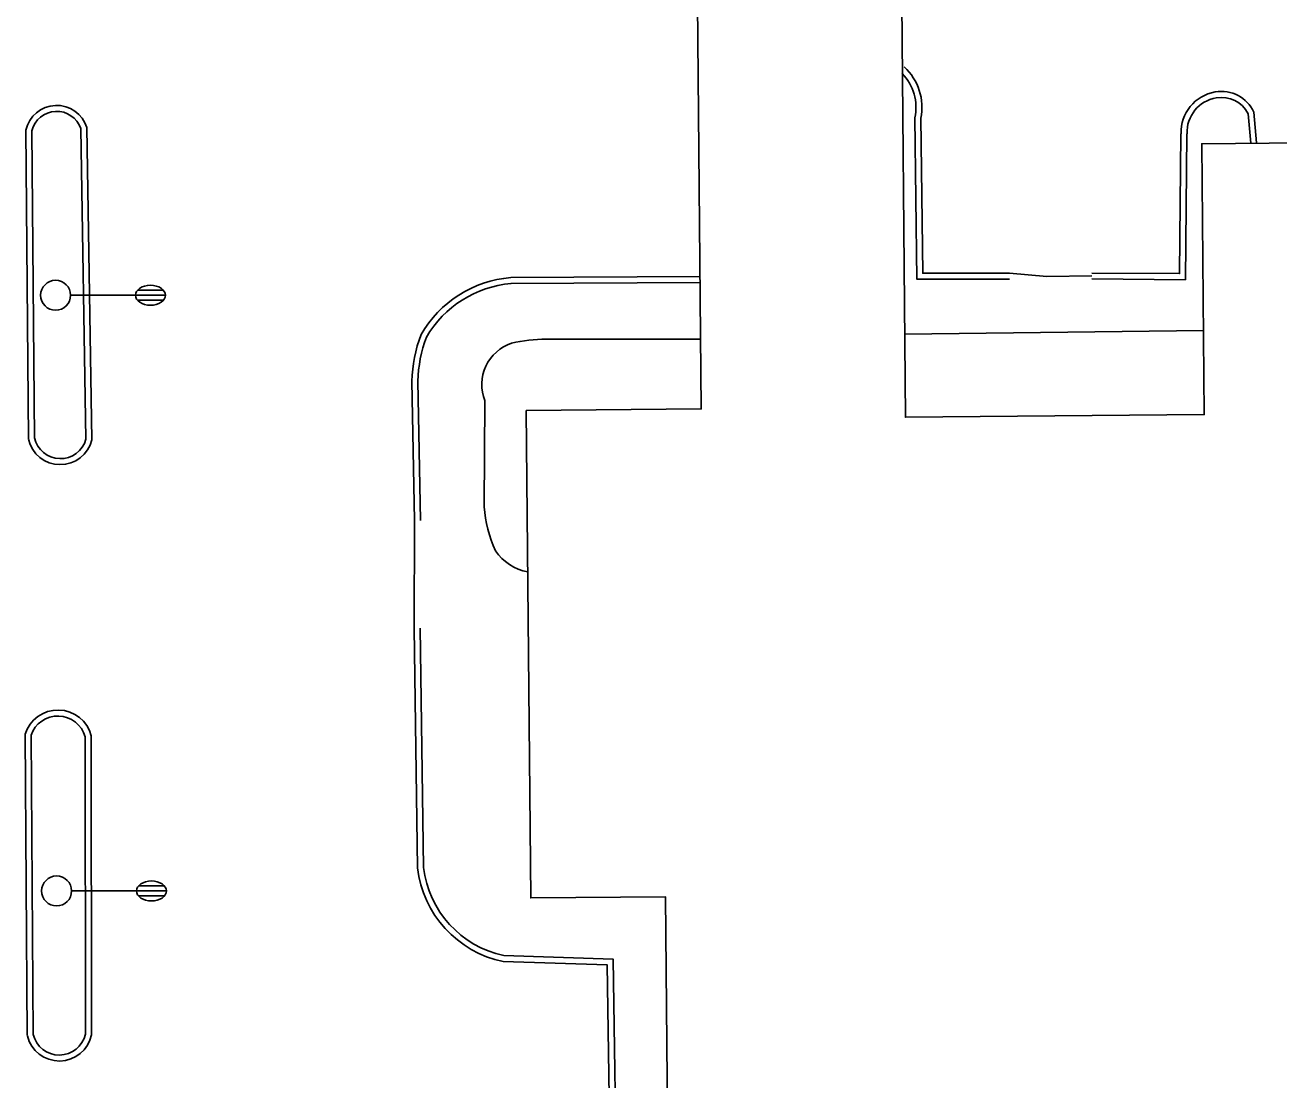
# Model space of a CAD drawing. Extents: x 2145380 to 2156929, y 139568 to 149130.
# Drawn here: x 2148258.5 to 2148384.1, y 142714.8 to 142820.5 of the extents above; entities that cross this region are included whole.
import ezdxf

# ---------------------------------------------------------------- set-up
doc = ezdxf.new("R2010")
doc.units = 0
for name, color, linetype in [('TOPO_Asphalt', 7, 'Continuous'), ('TOPO_Building', 7, 'Continuous'), ('TOPO_Curb Back', 7, 'Continuous'), ('TOPO_Light Pole', 7, 'Continuous'), ('TOPO_Sidewalk', 7, 'Continuous')]:
    doc.layers.add(name, color=color, linetype=linetype)

# ---------------------------------------------------------------- blocks, each defined once
blk = doc.blocks.new('LP')
at = {"layer": 'TOPO_Light Pole'}
blk.add_line((3.81, 0), (20.32, 0), dxfattribs=at)
for points in [[(20.32, 0), (27.94, 0)], [(20.32, 0), (23.5, 0)], [(20.83, 1.27), (27.43, 1.27)], [(20.83, 1.27), (23.5, 1.27)], [(23.71, 1.27), (27.43, 1.27)], [(23.71, 0), (27.94, 0)], [(20.83, -1.27), (27.43, -1.27)], [(20.83, -1.27), (23.5, -1.27)], [(23.71, -1.27), (27.43, -1.27)]]:
    blk.add_lwpolyline(points, dxfattribs=at)
blk.add_circle((0, 0), 3.81, dxfattribs=at)
blk.add_ellipse((24.13, 0), major_axis=(3.81, 0), ratio=0.666667, dxfattribs=at)

msp = doc.modelspace()

# ---------------------------------------------------------------- linework, layer by layer
at = {"layer": 'TOPO_Asphalt'}
msp.add_line((2148297.5, 142770.87), (2148297.45, 142760.06), dxfattribs=at)
msp.add_lwpolyline([(2148357.09, 142795.65), (2148360.84, 142795.31), (2148365.36, 142795.37)], dxfattribs=at)
at = {"layer": 'TOPO_Building'}
msp.add_lwpolyline([(2148459.53, 142661.03), (2148323.3, 142659.79), (2148322.63, 142733.17), (2148309.14, 142733.05), (2148308.69, 142781.89), (2148326.21, 142782.05), (2148325.78, 142830.16), (2148346.23, 142830.35), (2148346.67, 142781.22), (2148376.61, 142781.49), (2148376.36, 142808.62), (2148396.56, 142808.81), (2148396.81, 142781.93), (2148442.05, 142782.35), (2148442.34, 142750.71), (2148458.71, 142750.85)], close=True, dxfattribs=at)
at = {"layer": 'TOPO_Curb Back'}
for points in [[(2148381.58, 142811.79), (2148381.86, 142808.7)], [(2148347.63, 142811.23), (2148347.82, 142795.05), (2148357.1, 142795.04)], [(2148348.23, 142811.17), (2148348.41, 142795.65), (2148357.1, 142795.64)], [(2148381, 142811.63), (2148381.26, 142808.67)], [(2148258.81, 142779.07), (2148258.55, 142810)], [(2148259.41, 142779.08), (2148259.15, 142809.93)], [(2148264.05, 142810.14), (2148264.56, 142779.02)], [(2148264.65, 142810.24), (2148265.16, 142778.95)], [(2148365.36, 142795.07), (2148374.73, 142795), (2148374.88, 142809.63)], [(2148365.36, 142795.67), (2148374.14, 142795.61), (2148374.28, 142809.62)], [(2148326.09, 142795.31), (2148307.13, 142795.21)], [(2148326.1, 142794.71), (2148307.15, 142794.61)], [(2148297.23, 142784.82), (2148297.5, 142770.87)], [(2148297.83, 142784.82), (2148298.1, 142770.88)], [(2148297.45, 142760.06), (2148297.8, 142736.07)], [(2148298.05, 142760.07), (2148298.4, 142736.11)], [(2148258.69, 142719.28), (2148258.47, 142749.45)], [(2148259.29, 142719.29), (2148259.07, 142749.36)], [(2148264.5, 142749.21), (2148264.53, 142719.39)], [(2148265.1, 142749.29), (2148265.13, 142719.33)], [(2148306.37, 142726.67), (2148316.79, 142726.34), (2148317.53, 142677.88), (2148317.86, 142654.36), (2148357.66, 142654.69), (2148394.35, 142654.47), (2148394.77, 142637.25), (2148414.52, 142637.44), (2148414.68, 142645.52), (2148414.29, 142655.95), (2148462.77, 142655.24), (2148462.1, 142722.72), (2148461.95, 142724.19)], [(2148306.44, 142727.27), (2148317.38, 142726.92), (2148318.13, 142677.89), (2148318.45, 142654.96), (2148357.66, 142655.29), (2148394.94, 142655.07), (2148395.35, 142637.85), (2148413.94, 142638.04), (2148414.08, 142645.51), (2148413.67, 142656.56), (2148462.16, 142655.85), (2148461.5, 142722.69), (2148461.34, 142724.23)]]:
    msp.add_lwpolyline(points, dxfattribs=at)
for centre, radius, start, end in [((2148342.77, 142812.24), 4.96, 348.2343, 43.7373), ((2148342.77, 142812.24), 5.56, 348.9262, 47.1091), ((2148378.4, 142809.75), 4.12, 99.6913, 181.829), ((2148378.4, 142809.75), 3.52, 99.6681, 182.0275), ((2148378.33, 142810.28), 3.59, 24.7993, 99.9616), ((2148378.33, 142810.28), 2.99, 26.7128, 99.9885), ((2148261.63, 142809.32), 3.15, 17.0037, 167.6537), ((2148261.63, 142809.32), 2.55, 18.8047, 166.22), ((2148308.07, 142783.8), 11.45, 94.7163, 150.1511), ((2148308.07, 142783.8), 10.85, 94.8373, 149.9079), ((2148310.87, 142784.6), 13.64, 158.9475, 179.0658), ((2148310.87, 142784.6), 13.04, 159.1507, 179.0193), ((2148262, 142779.74), 2.67, 192.9919, 344.2932), ((2148262, 142779.74), 3.27, 192.9919, 345.9105), ((2148261.76, 142748.44), 3.44, 14.1829, 163.009), ((2148261.76, 142748.44), 2.84, 15.6117, 161.2423), ((2148308.6, 142737.31), 10.87, 186.5567, 258.1399), ((2148308.6, 142737.31), 10.27, 186.7215, 257.85), ((2148261.9, 142720), 3.29, 193.7117, 348.2514), ((2148261.9, 142720), 2.69, 193.7117, 346.9977)]:
    msp.add_arc(centre, radius, start, end, dxfattribs=at)
at = {"layer": 'TOPO_Sidewalk'}
msp.add_line((2148346.6, 142789.54), (2148376.53, 142789.92), dxfattribs=at)
for points in [[(2148310.67, 142789.04), (2148326.15, 142789.03)], [(2148304.46, 142772.26), (2148304.54, 142782.88)]]:
    msp.add_lwpolyline(points, dxfattribs=at)
for centre, radius, start, end in [((2148308.6, 142784.49), 4.37, 108.4684, 201.6027), ((2148310.73, 142773.71), 15.33, 90.231, 103.2437), ((2148318.06, 142773.43), 13.65, 184.9428, 204.1583), ((2148309.74, 142770.63), 4.99, 214.0003, 259.5138)]:
    msp.add_arc(centre, radius, start, end, dxfattribs=at)

# ---------------------------------------------------------------- block references
at = {"layer": 'TOPO_Light Pole', "xscale": 0.39370000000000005, "yscale": 0.3937000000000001}
for p in [(2148261.53, 142793.44), (2148261.63, 142733.75)]:
    msp.add_blockref('LP', p, dxfattribs=at)

doc.saveas('drawing.dxf')
